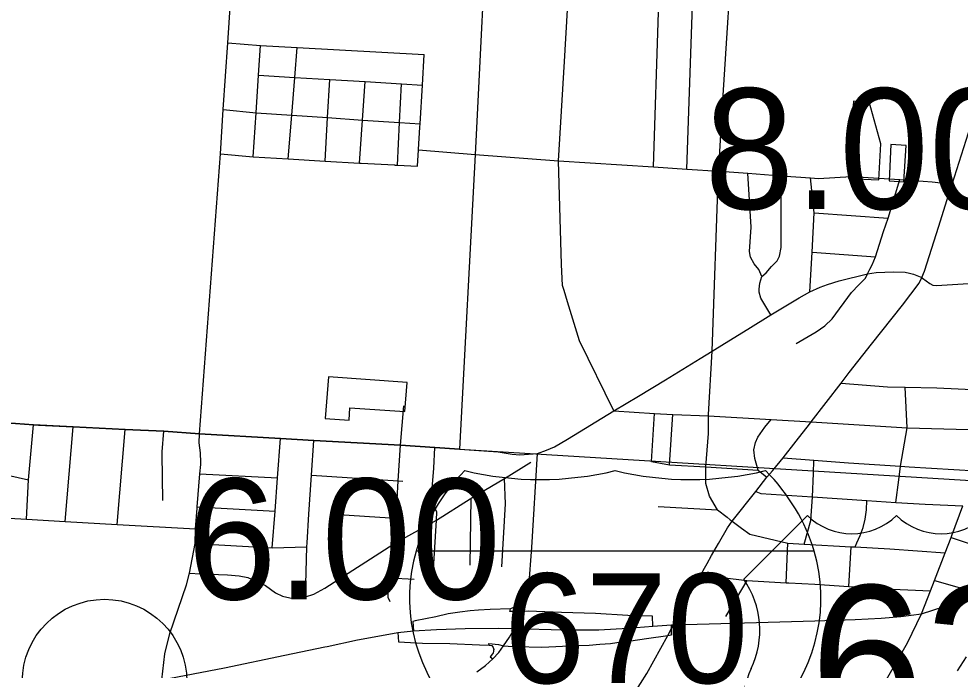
# Model space of a CAD drawing. Extents: x 1729596 to 1934326, y 644115 to 911751.
# Drawn here: x 1836027 to 1844605, y 721369 to 727307 of the extents above; entities that cross this region are included whole.
import ezdxf

# ---------------------------------------------------------------- set-up
doc = ezdxf.new("R2010")
doc.units = 0
for name, color, linetype in [('Default', 7, 'Continuous'), ('GM_X_City_Street', 7, 'Continuous'), ('GM_X_Corporation', 7, 'Continuous'), ('GM_X_County_Road', 7, 'Continuous'), ('GM_X_Interchange_Ramps', 7, 'Continuous'), ('GM_X_Interstate_Route', 7, 'Continuous'), ('GM_X_Interstate_Shield', 7, 'Continuous'), ('GM_X_Township', 7, 'Continuous'), ('GM_X_US_Route', 7, 'Continuous'), ('GM_X_US_Shield', 7, 'Continuous')]:
    doc.layers.add(name, color=color, linetype=linetype)

msp = doc.modelspace()

# ---------------------------------------------------------------- linework, layer by layer
at = {"layer": 'Default'}
msp.add_circle((1836808.5, 721265), 750, dxfattribs=at)
at = {"layer": 'GM_X_City_Street'}
for points in [[(1837699.8, 723889.1), (1837865.7, 726077.4), (1837890.5, 726480.3), (1837932, 727088.4), (1837957.5, 727455.7), (1838012.8, 728121.9), (1838023.3, 728414.9), (1838041.1, 728532.8), (1838085.5, 728733.1), (1838544.6, 730661.9), (1838616.8, 730926.8), (1838689.5, 731223.5), (1838760.5, 731544.6), (1838835.4, 731848.7), (1838908.9, 732151.4), (1838982.9, 732452.6), (1839052.8, 732752.9), (1839130, 733059.1), (1839198.3, 733338.4), (1839279.9, 733667.4)], [(1840995.2, 724829.6), (1840980.5, 724875.5), (1840972, 725066.3), (1840946.1, 726012.2), (1841000.6, 726916.8), (1841055.9, 727915.8), (1841085.4, 728496.4), (1841116.7, 729088.1), (1841133.2, 729348.7), (1841174.5, 729999.7), (1841194.4, 730219.3), (1841228.4, 730595), (1841247.8, 730808.6), (1841297.5, 731333.1), (1841337.9, 731772), (1841339.6, 731789.6), (1841448.2, 732231.1), (1841496, 733028.8)], [(1842405.1, 725943.2), (1842445.8, 726610.6), (1842489.8, 727320), (1842502, 727516.4), (1842521.9, 727838.6), (1842555.9, 728384.6)], [(1842114.2, 725937.5), (1842161.8, 727344.9), (1842166.8, 727493.7)], [(1841811.8, 725956.8), (1841857.1, 727368.1)], [(1844255.7, 724948.4), (1844279.6, 725005.4), (1844410.6, 725418.3), (1844483.6, 725649.4), (1844532.2, 725800.3), (1844788.5, 726603.2), (1844980.1, 727224.8), (1844987.9, 727249.9)], [(1837932, 727088.4), (1838230.3, 727064.6), (1838564.1, 727046.4), (1839721, 726983.2)], [(1838161.7, 726047.7), (1838188.9, 726450.7), (1838212, 726793.2), (1838230.3, 727064.6)], [(1838482.2, 726029.5), (1838514.4, 726428.5), (1838542.1, 726773.2), (1838564.1, 727046.4)], [(1839681.4, 726319.8), (1839683.1, 726348.9), (1839704.3, 726702.7), (1839721, 726983.2)], [(1838212, 726793.2), (1838542.1, 726773.2), (1838861.7, 726753.8), (1839181.8, 726734.4), (1839513.3, 726714.3), (1839704.3, 726702.7)], [(1838817.8, 726010.4), (1838841.2, 726406.3), (1838861.7, 726753.8)], [(1839132.8, 725992.5), (1839158.7, 726384.6), (1839181.8, 726734.4)], [(1839476.4, 725973), (1839495.7, 726361.7), (1839513.3, 726714.3)], [(1837890.5, 726480.3), (1838188.9, 726450.7), (1838514.4, 726428.5), (1838841.2, 726406.3), (1839158.7, 726384.6), (1839495.7, 726361.7), (1839683.1, 726348.9)], [(1839669.2, 726115.7), (1839681.4, 726319.8), (1839681.4, 726319.8)], [(1839660, 725962.6), (1839668.9, 726111.3), (1839669.2, 726115.7), (1839669.2, 726115.7)], [(1839668.9, 726111.3), (1840185.8, 726071.2), (1840946.1, 726012.2)], [(1837865.7, 726077.4), (1838161.7, 726047.7), (1838482.2, 726029.5), (1838817.8, 726010.4), (1839132.8, 725992.5), (1839147.1, 725991.7)], [(1840946.1, 726012.2), (1841811.8, 725956.8), (1842114.2, 725937.5), (1842403.6, 725919), (1842415.7, 725918.2), (1842670.5, 725899.3), (1842974.2, 725876.9), (1843239.7, 725857.2), (1843313.4, 725851.8), (1843611, 725869.7), (1843622.9, 725868.9)], [(1839147.1, 725991.7), (1839449.3, 725974.6), (1839454.8, 725974.3)], [(1839454.8, 725974.3), (1839476.4, 725973), (1839660, 725962.6)], [(1842345.8, 724278.8), (1842403.6, 725919), (1842405.1, 725943.2)], [(1842798, 724957.6), (1842770.4, 725021), (1842726.3, 725074.3), (1842695, 725133.1), (1842684, 725186.4), (1842700.5, 725408.9), (1842670.5, 725899.3)], [(1842878.9, 724609.2), (1842832.9, 724684.6), (1842789.7, 724760), (1842773.2, 724814.2), (1842772.2, 724842.7), (1842780.5, 724898.7), (1842798, 724957.6), (1842836.6, 724991.6), (1842886.2, 725047.7), (1842937.7, 725101.9), (1842959.7, 725144.2), (1842974.4, 725221.4), (1842974.2, 725876.9)], [(1843233.6, 724817.9), (1843255.7, 725179.1), (1843274.1, 725539.4), (1843239.7, 725857.2)], [(1843781, 725024.3), (1843801.6, 725065.1), (1843832.9, 725136.8), (1843904.8, 725367), (1843948.7, 725489.8), (1844056.1, 725841)], [(1844104.8, 725837.9), (1844349.3, 725822.5), (1844532.2, 725800.3)], [(1843274.1, 725539.4), (1843948.7, 725489.8)], [(1843255.7, 725179.1), (1843832.9, 725136.8)], [(1841448.3, 723732.9), (1841672.5, 723866.1), (1841918.9, 724015.9), (1842235, 724209.9), (1842345.8, 724278.8), (1842457.4, 724346.8), (1842670.2, 724476.9), (1842878.9, 724609.2), (1843138, 724764.6), (1843233.6, 724817.9), (1843328.3, 724860.2), (1843397.2, 724885), (1843502, 724919.9), (1843760.5, 724983.8), (1843840.1, 724993.7), (1843997.4, 724999.7), (1844103.1, 724996.2), (1844142.6, 724988.8), (1844180.3, 724979.7), (1844255.7, 724948.4), (1844262, 724943.6)], [(1843110.5, 724346.4), (1843292.4, 724454.8), (1843371.5, 724508.1), (1843437.7, 724570.6), (1843616, 724813.3), (1843680.3, 724881.3), (1843743.4, 724944), (1843760.5, 724983.8), (1843781, 725024.3)], [(1843231.6, 723612.3), (1843247, 723631.6), (1843520.9, 723985.2), (1843592.9, 724083.3), (1843796.9, 724341.1), (1844079.1, 724697.9), (1844230.9, 724896), (1844255.7, 724948.4)], [(1844262, 724943.6), (1844328.3, 724893.2), (1844356.8, 724877.6), (1844389.9, 724874.9), (1844681.2, 724893.2), (1844948.7, 724912.5), (1845010.3, 724916.2), (1845077.3, 724938.3)], [(1841448.3, 723732.9), (1841136.3, 724372.2), (1841028.3, 724726.8), (1840995.2, 724829.6)], [(1842311.3, 723700.5), (1842345.8, 724278.8)], [(1843520.9, 723985.2), (1843943.1, 723951.5), (1844103.1, 723948.4), (1844393.1, 723942.8), (1844845.2, 723923.2)], [(1837672.1, 723524.2), (1837672.1, 723524.2), (1837699.8, 723889.1)], [(1844017.2, 722898.6), (1844044.7, 723105.3), (1844061.2, 723229.4), (1844121.6, 723577.8), (1844103.1, 723948.4)], [(1839504.3, 723419.3), (1839535, 723778.2)], [(1840754.1, 723344.5), (1840834.2, 723374.9), (1840908.2, 723406.4), (1841028.3, 723474.3), (1841448.3, 723732.9)], [(1841448.3, 723732.9), (1841819.6, 723708.2), (1841988.1, 723700), (1842310.6, 723688.7), (1842881.3, 723653), (1843247, 723631.6)], [(1841791.5, 723270.5), (1841819.6, 723708.2)], [(1841956.5, 723241.4), (1841988.1, 723700)], [(1842394.4, 722830.8), (1842321.2, 722955.6), (1842287.4, 723069.8), (1842287.4, 723223.2), (1842310.6, 723526.4), (1842310.6, 723688.7), (1842311.3, 723700.5)], [(1835161.5, 723671.4), (1835583.8, 723647.5), (1836159.6, 723604.2), (1836206.7, 723602)], [(1842298.8, 722341.9), (1842340.3, 722415.7), (1842402.8, 722523.4), (1842483.6, 722665.7), (1842527, 722726.5), (1842742.2, 722996.7), (1842844.7, 723127.6), (1842894.1, 723186.6), (1842992.2, 723303.8), (1843109.4, 723458.3), (1843231.6, 723612.3)], [(1842765.4, 723192.9), (1842733.3, 723299.9), (1842724.4, 723378.4), (1842738.6, 723444.4), (1842760, 723494.3), (1842824.2, 723585.3), (1842881.3, 723653)], [(1843247, 723631.6), (1844121.6, 723577.8), (1844789.7, 723558.8)], [(1836095.9, 722744.4), (1836115.6, 723105.7), (1836159.6, 723604.2)], [(1836206.7, 723602), (1836523.3, 723586.9), (1836996.8, 723561.9), (1837350, 723547.5), (1837672.1, 723524.2), (1838412.8, 723482.1), (1838716.1, 723463.3), (1839504.3, 723419.3), (1839819.1, 723399.4), (1840044.2, 723383.1), (1840393.8, 723359.1), (1840521.2, 723339.7), (1840594, 723332.4), (1840754.1, 723344.5)], [(1836449.9, 722725), (1836523.3, 723586.9)], [(1836924.9, 722697), (1836996.8, 723561.9)], [(1837333.6, 723337), (1837333.4, 723358.2), (1837350, 723547.5)], [(1837685, 723263.8), (1837683.2, 723349.3), (1837669.9, 723442.3), (1837672.1, 723524.2)], [(1838335.9, 722485.6), (1838361.9, 722818.4), (1838382.9, 723121.2), (1838412.8, 723482.1)], [(1838653.4, 722530.3), (1838671, 722791.3), (1838694.8, 723145.8), (1838716.1, 723463.3)], [(1839447.6, 722563), (1839465.3, 722756.1), (1839484.2, 723094.3), (1839504.3, 723419.3)], [(1839805.8, 722290.1), (1839834.3, 722737.5), (1839835.2, 722811.6), (1839808.4, 722865.3), (1839785.2, 722913.5), (1839810.2, 723211.8), (1839819.1, 723399.4)], [(1837338.3, 722914.7), (1837333.6, 723337)], [(1840139.8, 722930.5), (1840149.6, 722936.7), (1840452, 723115.2), (1840692.3, 723265.7)], [(1840199.2, 721353.3), (1840278.2, 721411.2), (1840347.2, 721473.7), (1840402.3, 721528.8), (1840444.6, 721591.3), (1840499.7, 721669.5), (1840542.9, 721748.5), (1840581.6, 721827.6), (1840616.5, 721903.8), (1840645.6, 721991.8), (1840652.3, 722017.8), (1840659.2, 722052.5), (1840664.8, 722079.3), (1840675.3, 722128.1), (1840700.5, 722488.4), (1840754.1, 723344.5)], [(1841791.5, 723270.5), (1841956.5, 723241.4), (1842287.4, 723223.2), (1842765.4, 723192.9), (1842844.7, 723127.6)], [(1842992.2, 723303.8), (1843271.6, 723283.2), (1843587.3, 723259.9), (1844061.2, 723229.4), (1844140.6, 723224.2), (1844750.1, 723185.5)], [(1843183.7, 722517.8), (1843243.4, 722734.5), (1843259.6, 722948.6), (1843267.2, 723160.7), (1843271.6, 723283.2)], [(1835735.1, 723190.5), (1836115.6, 723105.7)], [(1837651.8, 722846.9), (1837652.5, 722857.9), (1837678.1, 723159.3), (1837685.4, 723245.2), (1837685, 723263.8)], [(1837678.1, 723159.3), (1838382.9, 723121.2)], [(1838694.8, 723145.8), (1839484.2, 723094.3), (1839526.1, 723092.2)], [(1840429.9, 722311), (1840463, 722884.5), (1840452, 723115.2)], [(1834013.7, 722943.8), (1834423.3, 722919.6), (1834503.5, 722895.5), (1834607.3, 722854.7), (1834654.1, 722838.1), (1834806.5, 722825.9), (1835164.1, 722804.2), (1835726.4, 722767.4), (1836095.9, 722744.4), (1836449.9, 722725), (1836924.9, 722697)], [(1837581.2, 722252.7), (1837682.8, 722247.9), (1837929, 722238.5), (1838034.2, 722229), (1838114.2, 722214.1), (1838274.3, 722140.2), (1838366, 722075.2), (1838430.8, 722043.3), (1838496.3, 722029.6), (1838576.5, 722025.4), (1838607.4, 722028.2), (1838639.1, 722038.3), (1838716.7, 722063), (1838815.5, 722117.6), (1839443.7, 722521.1), (1839834.3, 722737.5), (1840139.8, 722930.5)], [(1840139.5, 722325.7), (1840149.6, 722936.7)], [(1842742.2, 722996.7), (1842788.6, 722978.8), (1843259.6, 722948.6), (1843753.7, 722915.4), (1843931.4, 722903.4), (1844017.2, 722898.6), (1844287, 722883.3), (1844630.4, 722866.3)], [(1837310.4, 721059.2), (1837331.9, 721281.5), (1837356.5, 721516.8), (1837402.2, 721702.2), (1837554.9, 722145.9), (1837581.2, 722252.7), (1837634.4, 722524.6), (1837638.5, 722656.6), (1837651.8, 722846.9)], [(1837652.5, 722857.9), (1838361.9, 722818.4)], [(1841853.1, 722859.8), (1842394.4, 722830.8), (1842481, 722763.8), (1842510.1, 722740.2)], [(1843649.1, 722492.6), (1843664.7, 722530.1), (1843694.5, 722595.4), (1843720.6, 722668.8), (1843738.8, 722744.5), (1843751.2, 722830.3), (1843753.7, 722915.4)], [(1838896.3, 722790.8), (1839315.6, 722763.2), (1839465.3, 722756.1)], [(1836924.9, 722697), (1837638.5, 722656.6)], [(1842510.1, 722740.2), (1842527, 722726.5), (1842611.2, 722662.3), (1842689.3, 722608.5), (1843034.2, 722526), (1843183.7, 722517.8), (1843611.5, 722494.6), (1843649.1, 722492.6), (1843963.2, 722475.5), (1844468.9, 722440.2)], [(1844523, 722579.9), (1844915, 722446.8)], [(1837634.4, 722524.6), (1838335.9, 722485.6), (1838651, 722494.5)], [(1838639.1, 722038.3), (1838651, 722494.5), (1838653.4, 722530.3)], [(1839411.6, 721992.1), (1839394.2, 722031.5), (1839391.5, 722074.5), (1839398.6, 722170.6), (1839409.1, 722212.1), (1839418, 722251.4), (1839443.7, 722521.1), (1839447.6, 722563)], [(1843018.1, 722166.3), (1843034.2, 722526)], [(1843591.4, 722132.5), (1843611.5, 722494.6)], [(1841488.9, 720925.6), (1841577.9, 721064.4), (1841749.2, 721337.6), (1841940.2, 721685.7), (1841974.9, 721749.9), (1841994, 721783.8), (1842205.8, 722173.6), (1842240.5, 722236.9), (1842274.4, 722298.6), (1842298.8, 722341.9)], [(1842240.5, 722236.9), (1842660.4, 722185.7), (1843018.1, 722166.3), (1843029.4, 722165.7), (1843044.4, 722164.9)], [(1839409.1, 722212.1), (1839630.6, 722199)], [(1842660.4, 722185.7), (1842467, 721858.2)], [(1843044.4, 722164.9), (1843281.7, 722152), (1843591.4, 722132.5), (1843920.9, 722111.9), (1844334.4, 722093.3)], [(1844371.1, 722188), (1844573.7, 722127.5), (1844617.4, 722116.2), (1844681.5, 722118.4)]]:
    msp.add_lwpolyline(points, dxfattribs=at)
at = {"layer": 'GM_X_Corporation'}
for points in [[(1843587.9, 725851.5), (1843863.1, 725838.2), (1843881.3, 726167.7), (1843774.6, 726549.5), (1843632.2, 726555.5)], [(1843957.8, 725830.7), (1844091.8, 725820.4), (1844114.3, 726151.6), (1843974.1, 726161.3)], [(1838818.8, 723662.7), (1839036.7, 723649.2), (1839044.6, 723762), (1839543.3, 723727.2), (1839564.7, 723992), (1838848.1, 724043)]]:
    msp.add_lwpolyline(points, close=True, dxfattribs=at)
msp.add_lwpolyline([(1844660.6, 721489.3), (1844576.6, 721363.4)], dxfattribs=at)
at = {"layer": 'GM_X_County_Road'}
msp.add_lwpolyline([(1843622.9, 725868.9), (1844056.1, 725841), (1844104.8, 725837.9)], dxfattribs=at)
at = {"layer": 'GM_X_Interchange_Ramps'}
for points in [[(1840659.2, 722052.5), (1840633.8, 722055.9), (1840612.5, 722016.2), (1840585.2, 721972.8), (1840558.6, 721952.6), (1840527.3, 721936), (1840507.1, 721928.7), (1840321.7, 721922.5), (1840216.8, 721916.8), (1840138.7, 721911.2), (1840046.5, 721898.4), (1839940.2, 721881.4), (1839828.1, 721855.8), (1839639.5, 721817.5), (1839617.9, 721813), (1839623.6, 721726.4)], [(1840616.5, 721903.8), (1840572.3, 721904.8), (1840502.5, 721904.8), (1840507.1, 721928.7)], [(1841803.2, 721771), (1841802, 721861.1), (1841575.5, 721867.3), (1841280.6, 721884.3), (1840971.3, 721893.7), (1840669.8, 721908.4), (1840616.5, 721903.8)], [(1840444.6, 721591.3), (1840485, 721588.6), (1840557.6, 721584.9), (1840792, 721577.6), (1841108.9, 721594.8), (1841223.8, 721597.6), (1841321.7, 721604.7), (1841418.2, 721613.2), (1841514.6, 721626), (1841604, 721635.9), (1841747.2, 721658.6), (1841940.2, 721685.7), (1841974.9, 721691.8), (1841974.9, 721749.9), (1841974.9, 721782.1)], [(1839479.7, 721712.6), (1839485.5, 721627.9), (1839704.2, 721616.6), (1839954.1, 721611.7), (1840225.8, 721600.5), (1840312.2, 721596.9), (1840336.7, 721592.6), (1840344.2, 721585.1), (1840350.1, 721576.3), (1840352.5, 721566.2), (1840354.4, 721557.9), (1840354, 721547.9), (1840352.9, 721538), (1840348.8, 721526.5), (1840344.4, 721518.1), (1840321.7, 721491.2), (1840347.2, 721473.7)], [(1840312.2, 721596.9), (1840310.5, 721612.6), (1840396.8, 721602.4), (1840444.6, 721591.3)]]:
    msp.add_lwpolyline(points, dxfattribs=at)
at = {"layer": 'GM_X_Interstate_Route'}
for points in [[(1844253.3, 721883.9), (1844459.9, 721949.8), (1844593.4, 722011.3), (1844702.9, 722070), (1844764.3, 722112.8), (1844907.2, 722234.9), (1845015.2, 722350.5), (1845072.4, 722430.2), (1845119.4, 722516.1), (1845218, 722738.3), (1845247.4, 722821.6), (1845270.7, 722877.6), (1845309.6, 723019.6), (1845360.7, 723206), (1845429.4, 723466.8)], [(1838814.7, 721580.5), (1838838.4, 721585.4), (1839112.1, 721646.7), (1839299.7, 721678), (1839479.7, 721712.6), (1839623.6, 721726.4), (1839833.3, 721739.3), (1840092.9, 721749.3), (1840395, 721751.5), (1840542.9, 721748.5), (1840989.6, 721735.9), (1841311.8, 721737.5), (1841576.5, 721751.5), (1841803.2, 721771), (1841974.9, 721782.1), (1841994, 721783.8), (1842747.7, 721803.4), (1843279.6, 721819.9), (1843648.2, 721832.3), (1843885.8, 721843), (1844064.7, 721859), (1844253.3, 721883.9)], [(1836081, 721042.7), (1836226.7, 721062.6), (1836668.3, 721141.7), (1836951.7, 721197.7), (1837331.9, 721281.5), (1837902.1, 721391.2), (1838450.1, 721504.6), (1838814.7, 721580.5)]]:
    msp.add_lwpolyline(points, dxfattribs=at)
at = {"layer": 'GM_X_Interstate_Shield'}
msp.add_line((1843274.8, 722454.2), (1839648.9, 722454.2), dxfattribs=at)
msp.add_line((1843274.8, 722454.2), (1839648.9, 722454.2), dxfattribs=at)
for centre, start_param, end_param in [((1841930.6, 722025.7), 2.47259, 2.911027), ((1840776.9, 724981.8), 4.415841, 5.008937), ((1842146.7, 724981.8), 4.415841, 5.008937), ((1840993.1, 722025.7), 0.230566, 0.669003), ((1841930.6, 722025.7), 2.911027, 4.511031), ((1840993.1, 722025.7), 4.913747, 6.513751)]:
    msp.add_ellipse(centre, major_axis=(2343.8, 0), ratio=0.8, start_param=start_param, end_param=end_param, dxfattribs=at)
at = {"layer": 'GM_X_Township'}
msp.add_line((1840044.2, 723383.1), (1850232, 722762.7), dxfattribs=at)
msp.add_lwpolyline([(1840309, 728558.8), (1840185.8, 726071.2), (1840044.2, 723383.1), (1839819.1, 723399.5), (1839504.3, 723419.3), (1838716.1, 723463.3), (1838412.8, 723482.1), (1837672.1, 723524.2), (1837350, 723547.5), (1836996.8, 723561.9), (1836523.3, 723586.9), (1836159.6, 723604.2), (1835583.8, 723647.5)], dxfattribs=at)
at = {"layer": 'GM_X_US_Route'}
msp.add_lwpolyline([(1843875.2, 721183.2), (1844126.1, 721618.6), (1844253.3, 721883.9), (1844334.4, 722093.3), (1844371.1, 722188), (1844468.9, 722440.2), (1844523, 722579.9), (1844529.3, 722596.2), (1844630.4, 722866.3)], dxfattribs=at)
at = {"layer": 'GM_X_US_Shield'}
msp.add_line((1843212.7, 722778.4), (1842632.7, 722198.4), dxfattribs=at)
for centre, radius, start, end in [((1843618.8, 723192.7), 580.1, 225.573, 314.427), ((1844430.9, 723192.7), 580.1, 225.573, 314.427), ((1841967.4, 721732.5), 812.1, 334.54712, 35.00093), ((1843435.7, 721038.2), 812.1, 154.83192, 270.63826)]:
    msp.add_arc(centre, radius, start, end, dxfattribs=at)

# ---------------------------------------------------------------- texts
at = {"layer": 'Default'}
for s, p in [('8.00', (1842275, 725572.9)), ('6.00', (1837558.5, 722015))]:
    msp.add_text(s, height=1100, dxfattribs=at).set_placement(p)
at = {"layer": 'GM_X_Interstate_Shield'}
msp.add_text('670', height=1000, dxfattribs=at).set_placement((1840445.6, 721251.1))
at = {"layer": 'GM_X_US_Shield'}
msp.add_text('62', height=1392.19, dxfattribs=at).set_placement((1843236.7, 720748.2))

doc.saveas('drawing.dxf')
